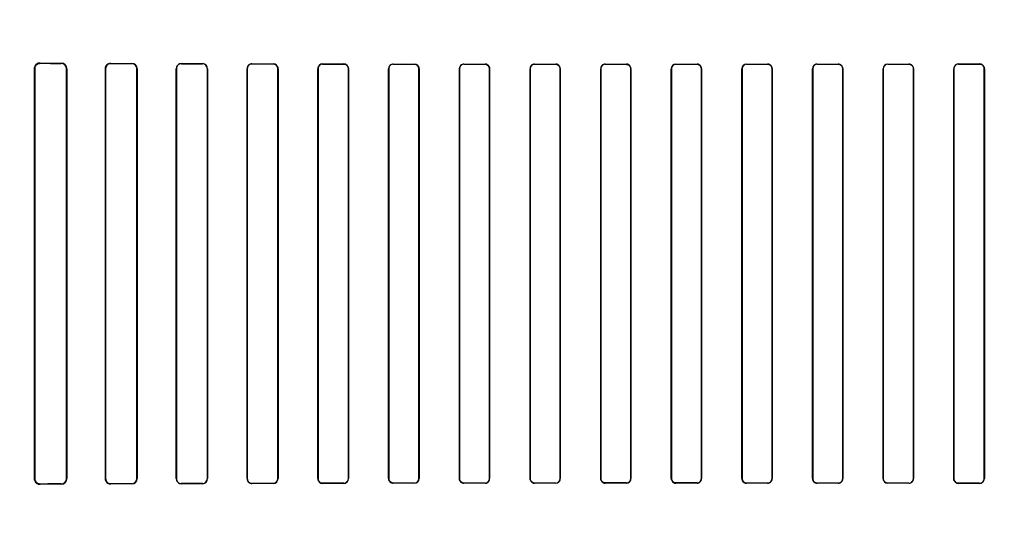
# Model space of a CAD drawing. Header units: millimetres. Extents: x 0 to 297, y 0 to 210.
# Tile 360 of 446: x 242.381 to 243.008, y 158.348 to 158.667. Entities that reach past the tile are written whole.
import ezdxf

# ---------------------------------------------------------------- set-up
doc = ezdxf.new("R2010")
doc.units = ezdxf.units.MM
doc.header["$LTSCALE"] = 16.335
doc.layers.get('0').update_dxf_attribs({"linetype": 'CONTINUOUS'})
for name, color, linetype in [('AXES_REF', 7, 'CONTINUOUS'), ('INTFCLR_1', 7, 'CONTINUOUS'), ('INTFCLR_72935', 7, 'CONTINUOUS')]:
    doc.layers.add(name, color=color, linetype=linetype)

msp = doc.modelspace()

# ---------------------------------------------------------------- linework, layer by layer
at = {"color": 7, "linetype": 'Continuous'}
for radius in [8.72625, 8.7255, 8.66962]:
    msp.add_circle((241.41503, 154.41059), radius, dxfattribs=at)
msp.add_arc((241.41503, 154.41059), 8.64, 278.277129, 261.722871, dxfattribs=at)
at = {"layer": 'AXES_REF', "color": 9, "linetype": 'Continuous'}
msp.add_circle((241.41503, 154.41059), 5.33572, dxfattribs=at)
msp.add_arc((241.41503, 154.41059), 7.96006, 94.411812, 85.588188, dxfattribs=at)
at = {"layer": 'INTFCLR_1', "color": 6, "linetype": 'Continuous'}
for p, q in [((242.39043, 158.63608), (242.39043, 158.37508)), ((242.3906, 158.63608), (242.3906, 158.37508)), ((242.41089, 158.37508), (242.41089, 158.63608)), ((242.41104, 158.37508), (242.41104, 158.63608)), ((242.43564, 158.63608), (242.43564, 158.37508)), ((242.43577, 158.63608), (242.43577, 158.37508)), ((242.45573, 158.37508), (242.45573, 158.63608)), ((242.45586, 158.37508), (242.45586, 158.63608)), ((242.48079, 158.63608), (242.48079, 158.37508)), ((242.48091, 158.63608), (242.48091, 158.37508)), ((242.50061, 158.37508), (242.50061, 158.63608)), ((242.50073, 158.37508), (242.50073, 158.63608)), ((242.52591, 158.63608), (242.52591, 158.37508)), ((242.52602, 158.63608), (242.52602, 158.37508)), ((242.54551, 158.37508), (242.54551, 158.63608)), ((242.54562, 158.37508), (242.54562, 158.63608)), ((242.571, 158.63608), (242.571, 158.37508)), ((242.5711, 158.63608), (242.5711, 158.37508)), ((242.59044, 158.37508), (242.59044, 158.63608)), ((242.59054, 158.37508), (242.59054, 158.63608)), ((242.61607, 158.63608), (242.61607, 158.37508)), ((242.61617, 158.63608), (242.61617, 158.37508)), ((242.63538, 158.37508), (242.63538, 158.63608)), ((242.63548, 158.37508), (242.63548, 158.63608)), ((242.66112, 158.63608), (242.66112, 158.37508)), ((242.66121, 158.63608), (242.66121, 158.37508)), ((242.68034, 158.37508), (242.68034, 158.63608)), ((242.68044, 158.37508), (242.68044, 158.63608)), ((242.70615, 158.63608), (242.70615, 158.37508)), ((242.70625, 158.63608), (242.70625, 158.37508)), ((242.72531, 158.37508), (242.72531, 158.63608)), ((242.72541, 158.37508), (242.72541, 158.63608)), ((242.75117, 158.63608), (242.75117, 158.37508)), ((242.75126, 158.63608), (242.75126, 158.37508)), ((242.7703, 158.37508), (242.7703, 158.63608)), ((242.7704, 158.37508), (242.7704, 158.63608)), ((242.79617, 158.63608), (242.79617, 158.37508)), ((242.79627, 158.63608), (242.79627, 158.37508)), ((242.81531, 158.37508), (242.81531, 158.63608)), ((242.8154, 158.37508), (242.8154, 158.63608)), ((242.84116, 158.63608), (242.84116, 158.37508)), ((242.84126, 158.63608), (242.84126, 158.37508)), ((242.86032, 158.37508), (242.86032, 158.63608)), ((242.86042, 158.37508), (242.86042, 158.63608)), ((242.88613, 158.63608), (242.88613, 158.37508)), ((242.88623, 158.63608), (242.88623, 158.37508)), ((242.90536, 158.37508), (242.90536, 158.63608)), ((242.90545, 158.37508), (242.90545, 158.63608)), ((242.93109, 158.63608), (242.93109, 158.37508)), ((242.93119, 158.63608), (242.93119, 158.37508)), ((242.9504, 158.37508), (242.9504, 158.63608)), ((242.9505, 158.37508), (242.9505, 158.63608)), ((242.97603, 158.63608), (242.97603, 158.37508)), ((242.97613, 158.63608), (242.97613, 158.37508)), ((242.99547, 158.37508), (242.99547, 158.63608)), ((242.99557, 158.37508), (242.99557, 158.63608))]:
    msp.add_line(p, q, dxfattribs=at)
at = {"layer": 'INTFCLR_1', "color": 9, "linetype": 'Continuous'}
for p, q in [((242.39043, 158.63608), (242.3906, 158.63608)), ((242.39404, 158.6395), (242.39404, 158.63966)), ((242.40754, 158.63959), (242.40754, 158.63944)), ((242.41089, 158.63608), (242.41104, 158.63608)), ((242.43564, 158.63608), (242.43577, 158.63608)), ((242.43904, 158.63933), (242.43904, 158.63946)), ((242.45254, 158.63941), (242.45254, 158.63928)), ((242.45573, 158.63608), (242.45586, 158.63608)), ((242.48079, 158.63608), (242.48091, 158.63608)), ((242.48404, 158.63919), (242.48404, 158.63931)), ((242.49754, 158.63928), (242.49754, 158.63916)), ((242.50061, 158.63608), (242.50073, 158.63608)), ((242.52591, 158.63608), (242.52602, 158.63608)), ((242.52904, 158.63909), (242.52904, 158.6392)), ((242.54254, 158.63917), (242.54254, 158.63906)), ((242.54551, 158.63608), (242.54562, 158.63608)), ((242.571, 158.63608), (242.5711, 158.63608)), ((242.57404, 158.639), (242.57404, 158.63911)), ((242.58754, 158.63909), (242.58754, 158.63898)), ((242.59044, 158.63608), (242.59054, 158.63608)), ((242.61607, 158.63608), (242.61617, 158.63608)), ((242.61904, 158.63894), (242.61904, 158.63904)), ((242.63254, 158.63902), (242.63254, 158.63892)), ((242.63538, 158.63608), (242.63548, 158.63608)), ((242.66112, 158.63608), (242.66121, 158.63608)), ((242.66404, 158.63889), (242.66404, 158.63899)), ((242.67754, 158.63898), (242.67754, 158.63888)), ((242.68034, 158.63608), (242.68044, 158.63608)), ((242.70615, 158.63608), (242.70625, 158.63608)), ((242.70904, 158.63886), (242.70904, 158.63896)), ((242.72254, 158.63895), (242.72254, 158.63886)), ((242.72531, 158.63608), (242.72541, 158.63608)), ((242.75117, 158.63608), (242.75126, 158.63608)), ((242.75404, 158.63885), (242.75404, 158.63894)), ((242.76754, 158.63894), (242.76754, 158.63884)), ((242.7703, 158.63608), (242.7704, 158.63608)), ((242.79617, 158.63608), (242.79627, 158.63608)), ((242.79904, 158.63884), (242.79904, 158.63894)), ((242.81254, 158.63894), (242.81254, 158.63885)), ((242.81531, 158.63608), (242.8154, 158.63608)), ((242.84116, 158.63608), (242.84126, 158.63608)), ((242.84404, 158.63886), (242.84404, 158.63895)), ((242.85754, 158.63896), (242.85754, 158.63886)), ((242.86032, 158.63608), (242.86042, 158.63608)), ((242.88613, 158.63608), (242.88623, 158.63608)), ((242.88904, 158.63888), (242.88904, 158.63898)), ((242.90254, 158.63899), (242.90254, 158.63889)), ((242.90536, 158.63608), (242.90545, 158.63608)), ((242.93109, 158.63608), (242.93119, 158.63608)), ((242.93404, 158.63892), (242.93404, 158.63902)), ((242.94754, 158.63904), (242.94754, 158.63894)), ((242.9504, 158.63608), (242.9505, 158.63608)), ((242.97603, 158.63608), (242.97613, 158.63608)), ((242.97904, 158.63898), (242.97904, 158.63909)), ((242.99254, 158.63911), (242.99254, 158.639)), ((242.99547, 158.63608), (242.99557, 158.63608)), ((242.3906, 158.37508), (242.39043, 158.37508)), ((242.41104, 158.37508), (242.41089, 158.37508)), ((242.43577, 158.37508), (242.43564, 158.37508)), ((242.45586, 158.37508), (242.45573, 158.37508)), ((242.48091, 158.37508), (242.48079, 158.37508)), ((242.48404, 158.37184), (242.48404, 158.37196)), ((242.49754, 158.37199), (242.49754, 158.37188)), ((242.50073, 158.37508), (242.50061, 158.37508)), ((242.52602, 158.37508), (242.52591, 158.37508)), ((242.52904, 158.37195), (242.52904, 158.37206)), ((242.54254, 158.37209), (242.54254, 158.37198)), ((242.54562, 158.37508), (242.54551, 158.37508)), ((242.5711, 158.37508), (242.571, 158.37508)), ((242.57404, 158.37204), (242.57404, 158.37215)), ((242.58754, 158.37217), (242.58754, 158.37206)), ((242.59054, 158.37508), (242.59044, 158.37508)), ((242.61617, 158.37508), (242.61607, 158.37508)), ((242.61904, 158.37211), (242.61904, 158.37221)), ((242.63254, 158.37223), (242.63254, 158.37213)), ((242.63548, 158.37508), (242.63538, 158.37508)), ((242.66121, 158.37508), (242.66112, 158.37508)), ((242.66404, 158.37216), (242.66404, 158.37226)), ((242.67754, 158.37227), (242.67754, 158.37217)), ((242.68044, 158.37508), (242.68034, 158.37508)), ((242.70625, 158.37508), (242.70615, 158.37508)), ((242.70904, 158.37219), (242.70904, 158.37229)), ((242.72254, 158.3723), (242.72254, 158.3722)), ((242.72541, 158.37508), (242.72531, 158.37508)), ((242.75126, 158.37508), (242.75117, 158.37508)), ((242.75404, 158.37221), (242.75404, 158.37231)), ((242.76754, 158.37231), (242.76754, 158.37221)), ((242.7704, 158.37508), (242.7703, 158.37508)), ((242.79627, 158.37508), (242.79617, 158.37508)), ((242.79904, 158.37221), (242.79904, 158.37231)), ((242.81254, 158.37231), (242.81254, 158.37221)), ((242.8154, 158.37508), (242.81531, 158.37508)), ((242.84126, 158.37508), (242.84116, 158.37508)), ((242.84404, 158.3722), (242.84404, 158.3723)), ((242.85754, 158.37229), (242.85754, 158.37219)), ((242.86042, 158.37508), (242.86032, 158.37508)), ((242.88623, 158.37508), (242.88613, 158.37508)), ((242.88904, 158.37217), (242.88904, 158.37227)), ((242.90254, 158.37226), (242.90254, 158.37216)), ((242.90545, 158.37508), (242.90536, 158.37508)), ((242.93119, 158.37508), (242.93109, 158.37508)), ((242.93404, 158.37213), (242.93404, 158.37223)), ((242.94754, 158.37221), (242.94754, 158.37211)), ((242.9505, 158.37508), (242.9504, 158.37508)), ((242.97613, 158.37508), (242.97603, 158.37508)), ((242.97904, 158.37206), (242.97904, 158.37217)), ((242.99254, 158.37215), (242.99254, 158.37204)), ((242.99557, 158.37508), (242.99547, 158.37508)), ((242.39404, 158.37149), (242.39404, 158.37165)), ((242.40754, 158.37171), (242.40754, 158.37156)), ((242.43904, 158.37169), (242.43904, 158.37182)), ((242.45254, 158.37187), (242.45254, 158.37174))]:
    msp.add_line(p, q, dxfattribs=at)
at = {"layer": 'INTFCLR_1', "color": 7, "linetype": 'Continuous'}
for points in [[(242.39404, 158.6395), (242.39391, 158.6395), (242.39379, 158.63949), (242.39366, 158.63948), (242.39354, 158.63947), (242.39341, 158.63945), (242.39329, 158.63942), (242.39317, 158.63939), (242.39305, 158.63936), (242.39293, 158.63932)], [(242.43791, 158.63928), (242.43803, 158.63931), (242.43815, 158.63935), (242.43827, 158.63938), (242.43839, 158.6394), (242.43852, 158.63942), (242.43864, 158.63944), (242.43877, 158.63945), (242.4389, 158.63946), (242.43904, 158.63946)], [(242.39294, 158.37183), (242.39305, 158.37179), (242.39317, 158.37176), (242.39328, 158.37173), (242.3934, 158.37171), (242.39353, 158.37169), (242.39365, 158.37167), (242.39378, 158.37166), (242.3939, 158.37165), (242.39404, 158.37165)]]:
    msp.add_lwpolyline(points, dxfattribs=at)
at = {"layer": 'INTFCLR_1', "color": 6, "linetype": 'Continuous'}
for centre, radius, start, end in [((242.39402, 158.63608), 0.00358, 89.70032, 179.99748), ((242.40752, 158.63608), 0.00352, 0.00202, 89.73498), ((242.40752, 158.63608), 0.00337, 0.00151, 89.76968), ((242.43902, 158.63607), 0.00325, 89.8202, 179.98308), ((242.45252, 158.63607), 0.00334, 0.01446, 89.79115), ((242.45253, 158.63608), 0.00321, 0.00475, 89.81876), ((242.48403, 158.63608), 0.00324, 89.83911, 179.99275), ((242.48403, 158.63607), 0.00312, 89.85715, 179.9897), ((242.49753, 158.63607), 0.0032, 0.01041, 89.83765), ((242.49753, 158.63607), 0.00308, 0.01267, 89.84782), ((242.52903, 158.63607), 0.00312, 89.88379, 179.98582), ((242.52903, 158.63607), 0.00301, 89.89514, 179.98427), ((242.54253, 158.63607), 0.00309, 0.01561, 89.86605), ((242.54253, 158.63607), 0.00299, 0.01682, 89.87328), ((242.57403, 158.63607), 0.00303, 89.91693, 179.98236), ((242.58753, 158.63607), 0.00301, 0.01867, 89.89048), ((242.58753, 158.63607), 0.00291, 0.01905, 89.89595), ((242.61903, 158.63607), 0.00297, 89.94406, 179.98042), ((242.63253, 158.63607), 0.00295, 0.02002, 89.9129), ((242.63253, 158.63608), 0.00285, 0.00578, 89.92996), ((242.66403, 158.63608), 0.00292, 89.95281, 179.99499), ((242.67753, 158.63608), 0.00281, 0.00279, 89.95366), ((242.70903, 158.63608), 0.00288, 89.96977, 179.99793), ((242.72253, 158.63608), 0.00278, 0.00268, 89.97345), ((242.75403, 158.63608), 0.00286, 89.98912, 179.99764), ((242.76753, 158.63608), 0.00277, 0.0005, 89.99369), ((242.79904, 158.63608), 0.00286, 90.0067, 179.99945), ((242.81254, 158.63608), 0.00277, 0.00201, 90.01034), ((242.84404, 158.63608), 0.00288, 90.02917, 179.99599), ((242.85754, 158.63608), 0.00279, 0.00193, 90.02858), ((242.88904, 158.63608), 0.0029, 90.04924, 179.99693), ((242.90254, 158.63607), 0.00292, 0.02063, 90.03258), ((242.90254, 158.63608), 0.00282, 0.00448, 90.04477), ((242.93404, 158.63608), 0.00295, 90.07498, 179.99348), ((242.94754, 158.63607), 0.00297, 0.01997, 90.05555), ((242.94754, 158.63607), 0.00287, 0.02009, 90.05079), ((242.97904, 158.63607), 0.00301, 90.10934, 179.98152), ((242.99254, 158.63607), 0.00303, 0.01833, 90.08226), ((242.99254, 158.63607), 0.00293, 0.01885, 90.07498), ((242.39402, 158.37508), 0.00358, 180.00266, 270.29952), ((242.40752, 158.37508), 0.00352, 270.26492, 359.99809), ((242.40752, 158.37508), 0.00337, 270.22996, 359.99885), ((242.43902, 158.37508), 0.00339, 180.0015, 270.21698), ((242.43902, 158.37508), 0.00325, 180.01513, 270.18147), ((242.45252, 158.37508), 0.00334, 270.19306, 359.99924), ((242.45253, 158.37508), 0.00321, 270.17765, 359.99927), ((242.48403, 158.37508), 0.00324, 180.00723, 270.16045), ((242.48403, 158.37508), 0.00312, 180.01081, 270.14196), ((242.49753, 158.37508), 0.0032, 270.16143, 359.99003), ((242.49753, 158.37508), 0.00308, 270.15148, 359.98774), ((242.52903, 158.37508), 0.00312, 180.01468, 270.11546), ((242.52903, 158.37508), 0.00301, 180.01592, 270.10443), ((242.54253, 158.37508), 0.00309, 270.13346, 359.98488), ((242.57403, 158.37508), 0.00303, 180.01824, 270.08234), ((242.57403, 158.37508), 0.00293, 180.01886, 270.07497), ((242.58753, 158.37508), 0.00301, 270.10936, 359.9815), ((242.61903, 158.37508), 0.00297, 180.01997, 270.05555), ((242.61903, 158.37508), 0.00287, 180.02007, 270.0508), ((242.63253, 158.37508), 0.00295, 270.07496, 359.99349), ((242.66403, 158.37508), 0.00292, 180.02065, 270.03258), ((242.66403, 158.37508), 0.00282, 180.00449, 270.04479), ((242.67753, 158.37508), 0.0029, 270.04923, 359.99694), ((242.70903, 158.37508), 0.00279, 180.00187, 270.02863), ((242.72253, 158.37508), 0.00288, 270.02817, 359.99702), ((242.75403, 158.37508), 0.00277, 180.00209, 270.01042), ((242.76753, 158.37508), 0.00286, 270.0067, 359.99945), ((242.79904, 158.37508), 0.00277, 180.0005, 269.9937), ((242.81254, 158.37508), 0.00286, 269.98911, 359.99765), ((242.84404, 158.37508), 0.00278, 180.00358, 269.97256), ((242.85754, 158.37508), 0.00288, 269.9698, 359.99789), ((242.88904, 158.37508), 0.00281, 180.0028, 269.95367), ((242.90254, 158.37508), 0.00292, 269.9528, 359.995), ((242.93404, 158.37508), 0.00295, 180.02003, 269.91289), ((242.93404, 158.37508), 0.00285, 180.00583, 269.92988), ((242.94754, 158.37508), 0.00297, 269.94406, 359.98042), ((242.97904, 158.37508), 0.00301, 180.01866, 269.89048), ((242.97904, 158.37508), 0.00291, 180.01912, 269.89585), ((242.99254, 158.37508), 0.00303, 269.91701, 359.98241)]:
    msp.add_arc(centre, radius, start, end, dxfattribs=at)
for centre, major_axis, start_param, end_param in [((242.78329, 158.64058), (0.4694, 0), -2.548571, -2.498918), ((242.78329, 158.64058), (0.4964, 0), -2.472123, -2.429437), ((242.78329, 158.64058), (0.4694, 0), -2.394089, -2.352695), ((242.78329, 158.64058), (0.4964, 0), -2.337129, -2.300034), ((242.78329, 158.64058), (0.4694, 0), -2.262072, -2.225293), ((242.78329, 158.64058), (0.4964, 0), -2.217858, -2.184193), ((242.78329, 158.64058), (0.4694, 0), -2.143198, -2.109347), ((242.78329, 158.64058), (0.4964, 0), -2.10853, -2.077154), ((242.78329, 158.64058), (0.4694, 0), -2.032847, -2.000965), ((242.78329, 158.64058), (0.4964, 0), -2.005937, -1.976148), ((242.78329, 158.64058), (0.4694, 0), -1.928279, -1.897747), ((242.78329, 158.64058), (0.4964, 0), -1.908037, -1.879358), ((242.78329, 158.64058), (0.4694, 0), -1.827661, -1.798036), ((242.78329, 158.64058), (0.4964, 0), -1.8134, -1.785477), ((242.78329, 158.64058), (0.4694, 0), -1.729645, -1.700582), ((242.78329, 158.64058), (0.4964, 0), -1.720938, -1.693486), ((242.78329, 158.64058), (0.4694, 0), -1.633151, -1.604356), ((242.78329, 158.64058), (0.4964, 0), -1.629755, -1.60253), ((242.78329, 158.64058), (0.4694, 0), -1.537236, -1.508442), ((242.78329, 158.64058), (0.4964, 0), -1.539062, -1.511838), ((242.78329, 158.64058), (0.4694, 0), -1.441011, -1.411947), ((242.78329, 158.64058), (0.4964, 0), -1.448107, -1.420655), ((242.78329, 158.64058), (0.4694, 0), -1.343557, -1.313932), ((242.78329, 158.64058), (0.4964, 0), -1.356116, -1.328192), ((242.78329, 158.64058), (0.4694, 0), -1.243846, -1.213314), ((242.78329, 158.64058), (0.4964, 0), -1.262235, -1.233556), ((242.78329, 158.64058), (0.4694, 0), -1.140627, -1.108745), ((242.78329, 158.64058), (0.4964, 0), -1.165445, -1.135656), ((242.78329, 158.37058), (0.4964, 0), 2.184193, 2.217858), ((242.78329, 158.37058), (0.4964, 0), 2.077154, 2.10853), ((242.78329, 158.37058), (0.4694, 0), 2.109347, 2.143198), ((242.78329, 158.37058), (0.4964, 0), 1.976148, 2.005937), ((242.78329, 158.37058), (0.4694, 0), 2.000965, 2.032847), ((242.78329, 158.37058), (0.4964, 0), 1.879358, 1.908037), ((242.78329, 158.37058), (0.4694, 0), 1.897747, 1.928279), ((242.78329, 158.37058), (0.4964, 0), 1.785477, 1.8134), ((242.78329, 158.37058), (0.4694, 0), 1.798036, 1.827661), ((242.78329, 158.37058), (0.4964, 0), 1.693486, 1.720938), ((242.78329, 158.37058), (0.4694, 0), 1.700582, 1.729645), ((242.78329, 158.37058), (0.4964, 0), 1.60253, 1.629755), ((242.78329, 158.37058), (0.4694, 0), 1.604356, 1.633151), ((242.78329, 158.37058), (0.4964, 0), 1.511838, 1.539062), ((242.78329, 158.37058), (0.4694, 0), 1.508442, 1.537236), ((242.78329, 158.37058), (0.4964, 0), 1.420655, 1.448107), ((242.78329, 158.37058), (0.4694, 0), 1.411947, 1.441011), ((242.78329, 158.37058), (0.4964, 0), 1.328192, 1.356116), ((242.78329, 158.37058), (0.4694, 0), 1.313932, 1.343557), ((242.78329, 158.37058), (0.4964, 0), 1.233556, 1.262235), ((242.78329, 158.37058), (0.4694, 0), 1.213314, 1.243846), ((242.78329, 158.37058), (0.4964, 0), 1.135656, 1.165445), ((242.78329, 158.37058), (0.4694, 0), 1.108745, 1.140627), ((242.78329, 158.37058), (0.4964, 0), 2.429437, 2.472123), ((242.78329, 158.37058), (0.4694, 0), 2.498918, 2.548571), ((242.78329, 158.37058), (0.4964, 0), 2.300034, 2.337129), ((242.78329, 158.37058), (0.4694, 0), 2.352695, 2.394089), ((242.78329, 158.37058), (0.4694, 0), 2.225293, 2.262072)]:
    msp.add_ellipse(centre, major_axis=major_axis, ratio=0.003491, start_param=start_param, end_param=end_param, dxfattribs=at)
at = {"layer": 'INTFCLR_1', "color": 7, "linetype": 'Continuous'}
for points, knots in [([(242.39404, 158.6395), (242.39359, 158.63949), (242.39257, 158.63931), (242.39108, 158.63821), (242.39059, 158.63684), (242.3906, 158.63608)], [0, 0, 0, 0, 0.253554, 0.567263, 1, 1, 1, 1]), ([(242.43904, 158.63946), (242.43856, 158.63946), (242.43745, 158.63923), (242.43604, 158.63805), (242.43563, 158.63674), (242.43564, 158.63608)], [0, 0, 0, 0, 0.271643, 0.622451, 1, 1, 1, 1]), ([(242.43564, 158.63608), (242.43564, 158.63652), (242.4359, 158.6379), (242.43705, 158.63898), (242.43791, 158.63928)], [0, 0, 0, 0, 0.328181, 1, 1, 1, 1]), ([(242.3906, 158.37508), (242.39059, 158.37448), (242.39091, 158.37333), (242.39217, 158.372), (242.39338, 158.37166), (242.39404, 158.37165)], [0, 0, 0, 0, 0.33515, 0.63236, 1, 1, 1, 1]), ([(242.3906, 158.37508), (242.3906, 158.37462), (242.39086, 158.37322), (242.39205, 158.37212), (242.39294, 158.37183)], [0, 0, 0, 0, 0.325916, 1, 1, 1, 1])]:
    msp.add_open_spline(points, degree=3, knots=knots, dxfattribs=at)
at = {"layer": 'INTFCLR_1', "color": 6, "linetype": 'Continuous'}
for points, knots in [([(242.57404, 158.639), (242.57344, 158.63901), (242.57192, 158.63855), (242.5711, 158.63698), (242.5711, 158.63608)], [0, 0, 0, 0, 0.396507, 1, 1, 1, 1]), ([(242.61904, 158.63894), (242.61847, 158.63894), (242.61697, 158.63851), (242.61617, 158.63696), (242.61617, 158.63608)], [0, 0, 0, 0, 0.390278, 1, 1, 1, 1]), ([(242.66404, 158.63889), (242.66348, 158.63889), (242.66202, 158.63848), (242.66121, 158.63696), (242.66121, 158.63608)], [0, 0, 0, 0, 0.385962, 1, 1, 1, 1]), ([(242.68044, 158.63608), (242.68044, 158.63663), (242.68002, 158.63814), (242.67845, 158.63898), (242.67754, 158.63898)], [0, 0, 0, 0, 0.377867, 1, 1, 1, 1]), ([(242.70904, 158.63886), (242.70849, 158.63886), (242.70704, 158.63845), (242.70625, 158.63695), (242.70625, 158.63608)], [0, 0, 0, 0, 0.383193, 1, 1, 1, 1]), ([(242.72541, 158.63608), (242.72541, 158.63663), (242.72499, 158.63812), (242.72344, 158.63895), (242.72254, 158.63895)], [0, 0, 0, 0, 0.380354, 1, 1, 1, 1]), ([(242.75404, 158.63885), (242.7535, 158.63885), (242.75206, 158.63844), (242.75126, 158.63695), (242.75126, 158.63608)], [0, 0, 0, 0, 0.381752, 1, 1, 1, 1]), ([(242.7704, 158.63608), (242.7704, 158.63663), (242.76998, 158.63812), (242.76843, 158.63894), (242.76754, 158.63894)], [0, 0, 0, 0, 0.381416, 1, 1, 1, 1]), ([(242.79904, 158.63884), (242.7985, 158.63884), (242.79706, 158.63844), (242.79627, 158.63694), (242.79627, 158.63608)], [0, 0, 0, 0, 0.381533, 1, 1, 1, 1]), ([(242.8154, 158.63608), (242.8154, 158.63663), (242.81498, 158.63812), (242.81344, 158.63894), (242.81254, 158.63894)], [0, 0, 0, 0, 0.381124, 1, 1, 1, 1]), ([(242.84404, 158.63886), (242.8435, 158.63886), (242.84205, 158.63845), (242.84126, 158.63695), (242.84126, 158.63608)], [0, 0, 0, 0, 0.382518, 1, 1, 1, 1]), ([(242.86042, 158.63608), (242.86042, 158.63663), (242.86, 158.63813), (242.85844, 158.63896), (242.85754, 158.63896)], [0, 0, 0, 0, 0.379458, 1, 1, 1, 1]), ([(242.88904, 158.63888), (242.88849, 158.63888), (242.88703, 158.63847), (242.88623, 158.63695), (242.88623, 158.63608)], [0, 0, 0, 0, 0.384781, 1, 1, 1, 1]), ([(242.93404, 158.63892), (242.93347, 158.63892), (242.93199, 158.6385), (242.93119, 158.63696), (242.93119, 158.63608)], [0, 0, 0, 0, 0.388493, 1, 1, 1, 1]), ([(242.97904, 158.63898), (242.97845, 158.63898), (242.97694, 158.63854), (242.97613, 158.63697), (242.97613, 158.63608)], [0, 0, 0, 0, 0.393954, 1, 1, 1, 1]), ([(242.54254, 158.37209), (242.54314, 158.37209), (242.5447, 158.37256), (242.54551, 158.37417), (242.54551, 158.37508)], [0, 0, 0, 0, 0.401643, 1, 1, 1, 1]), ([(242.58754, 158.37217), (242.58812, 158.37217), (242.58963, 158.37262), (242.59044, 158.37418), (242.59044, 158.37508)], [0, 0, 0, 0, 0.393955, 1, 1, 1, 1]), ([(242.63254, 158.37223), (242.6331, 158.37223), (242.63458, 158.37266), (242.63538, 158.37419), (242.63538, 158.37508)], [0, 0, 0, 0, 0.388492, 1, 1, 1, 1]), ([(242.67754, 158.37227), (242.67808, 158.37227), (242.67954, 158.37269), (242.68034, 158.3742), (242.68034, 158.37508)], [0, 0, 0, 0, 0.384781, 1, 1, 1, 1]), ([(242.70615, 158.37508), (242.70615, 158.37452), (242.70657, 158.37302), (242.70813, 158.37219), (242.70904, 158.37219)], [0, 0, 0, 0, 0.379458, 1, 1, 1, 1]), ([(242.72254, 158.3723), (242.72308, 158.3723), (242.72452, 158.37271), (242.72531, 158.3742), (242.72531, 158.37508)], [0, 0, 0, 0, 0.382518, 1, 1, 1, 1]), ([(242.75117, 158.37508), (242.75117, 158.37452), (242.75159, 158.37303), (242.75313, 158.37221), (242.75404, 158.37221)], [0, 0, 0, 0, 0.381124, 1, 1, 1, 1]), ([(242.76754, 158.37231), (242.76807, 158.37231), (242.76951, 158.37271), (242.7703, 158.37421), (242.7703, 158.37508)], [0, 0, 0, 0, 0.381533, 1, 1, 1, 1]), ([(242.79617, 158.37508), (242.79617, 158.37452), (242.79659, 158.37304), (242.79814, 158.37221), (242.79904, 158.37221)], [0, 0, 0, 0, 0.381416, 1, 1, 1, 1]), ([(242.81254, 158.37231), (242.81307, 158.37231), (242.81451, 158.37271), (242.81531, 158.37421), (242.81531, 158.37508)], [0, 0, 0, 0, 0.381752, 1, 1, 1, 1]), ([(242.84116, 158.37508), (242.84116, 158.37452), (242.84158, 158.37303), (242.84313, 158.3722), (242.84404, 158.3722)], [0, 0, 0, 0, 0.380354, 1, 1, 1, 1]), ([(242.85754, 158.37229), (242.85808, 158.37229), (242.85953, 158.3727), (242.86032, 158.3742), (242.86032, 158.37508)], [0, 0, 0, 0, 0.383191, 1, 1, 1, 1]), ([(242.88613, 158.37508), (242.88613, 158.37452), (242.88655, 158.37301), (242.88812, 158.37217), (242.88904, 158.37217)], [0, 0, 0, 0, 0.377867, 1, 1, 1, 1]), ([(242.90254, 158.37226), (242.90309, 158.37226), (242.90455, 158.37268), (242.90536, 158.3742), (242.90536, 158.37508)], [0, 0, 0, 0, 0.38596, 1, 1, 1, 1]), ([(242.94754, 158.37221), (242.9481, 158.37221), (242.9496, 158.37264), (242.9504, 158.37419), (242.9504, 158.37508)], [0, 0, 0, 0, 0.390278, 1, 1, 1, 1]), ([(242.99254, 158.37215), (242.99313, 158.37215), (242.99465, 158.3726), (242.99547, 158.37418), (242.99547, 158.37508)], [0, 0, 0, 0, 0.396507, 1, 1, 1, 1])]:
    msp.add_open_spline(points, degree=3, knots=knots, dxfattribs=at)
at = {"layer": 'INTFCLR_72935', "color": 6, "linetype": 'Continuous'}
for p, q in [((242.39043, 158.37508), (242.39043, 158.63608)), ((242.3906, 158.37508), (242.3906, 158.63608)), ((242.41089, 158.63608), (242.41089, 158.37508)), ((242.41104, 158.63608), (242.41104, 158.37508)), ((242.43564, 158.37508), (242.43564, 158.63608)), ((242.43577, 158.37508), (242.43577, 158.63608)), ((242.45573, 158.63608), (242.45573, 158.37508)), ((242.45586, 158.63608), (242.45586, 158.37508)), ((242.48079, 158.37508), (242.48079, 158.63608)), ((242.48091, 158.37508), (242.48091, 158.63608)), ((242.50061, 158.63608), (242.50061, 158.37508)), ((242.50073, 158.63608), (242.50073, 158.37508)), ((242.52591, 158.37508), (242.52591, 158.63608)), ((242.52602, 158.37508), (242.52602, 158.63608)), ((242.54551, 158.63608), (242.54551, 158.37508)), ((242.54562, 158.63608), (242.54562, 158.37508)), ((242.571, 158.37508), (242.571, 158.63608)), ((242.5711, 158.37508), (242.5711, 158.63608)), ((242.59044, 158.63608), (242.59044, 158.37508)), ((242.59054, 158.63608), (242.59054, 158.37508)), ((242.61607, 158.37508), (242.61607, 158.63608)), ((242.61617, 158.37508), (242.61617, 158.63608)), ((242.63538, 158.63608), (242.63538, 158.37508)), ((242.63548, 158.63608), (242.63548, 158.37508)), ((242.66112, 158.37508), (242.66112, 158.63608)), ((242.66121, 158.37508), (242.66121, 158.63608)), ((242.68034, 158.63608), (242.68034, 158.37508)), ((242.68044, 158.63608), (242.68044, 158.37508)), ((242.70615, 158.37508), (242.70615, 158.63608)), ((242.70625, 158.37508), (242.70625, 158.63608)), ((242.72531, 158.63608), (242.72531, 158.37508)), ((242.72541, 158.63608), (242.72541, 158.37508)), ((242.75117, 158.37508), (242.75117, 158.63608)), ((242.75126, 158.37508), (242.75126, 158.63608)), ((242.7703, 158.63608), (242.7703, 158.37508)), ((242.7704, 158.63608), (242.7704, 158.37508)), ((242.79617, 158.37508), (242.79617, 158.63608)), ((242.79627, 158.37508), (242.79627, 158.63608)), ((242.81531, 158.63608), (242.81531, 158.37508)), ((242.8154, 158.63608), (242.8154, 158.37508)), ((242.84116, 158.37508), (242.84116, 158.63608)), ((242.84126, 158.37508), (242.84126, 158.63608)), ((242.86032, 158.63608), (242.86032, 158.37508)), ((242.86042, 158.63608), (242.86042, 158.37508)), ((242.88613, 158.37508), (242.88613, 158.63608)), ((242.88623, 158.37508), (242.88623, 158.63608)), ((242.90536, 158.63608), (242.90536, 158.37508)), ((242.90545, 158.63608), (242.90545, 158.37508)), ((242.93109, 158.37508), (242.93109, 158.63608)), ((242.93119, 158.37508), (242.93119, 158.63608)), ((242.9504, 158.63608), (242.9504, 158.37508)), ((242.9505, 158.63608), (242.9505, 158.37508)), ((242.97603, 158.37508), (242.97603, 158.63608)), ((242.97613, 158.37508), (242.97613, 158.63608)), ((242.99547, 158.63608), (242.99547, 158.37508)), ((242.99557, 158.63608), (242.99557, 158.37508))]:
    msp.add_line(p, q, dxfattribs=at)
at = {"layer": 'INTFCLR_72935', "color": 9, "linetype": 'Continuous'}
for p, q in [((242.3906, 158.63608), (242.39043, 158.63608)), ((242.39404, 158.63966), (242.39404, 158.6395)), ((242.40754, 158.63944), (242.40754, 158.63959)), ((242.41104, 158.63608), (242.41089, 158.63608)), ((242.43577, 158.63608), (242.43564, 158.63608)), ((242.43904, 158.63946), (242.43904, 158.63933)), ((242.45254, 158.63928), (242.45254, 158.63941)), ((242.45586, 158.63608), (242.45573, 158.63608)), ((242.48091, 158.63608), (242.48079, 158.63608)), ((242.48404, 158.63931), (242.48404, 158.63919)), ((242.49754, 158.63916), (242.49754, 158.63928)), ((242.50073, 158.63608), (242.50061, 158.63608)), ((242.52602, 158.63608), (242.52591, 158.63608)), ((242.52904, 158.6392), (242.52904, 158.63909)), ((242.54254, 158.63906), (242.54254, 158.63917)), ((242.54562, 158.63608), (242.54551, 158.63608)), ((242.5711, 158.63608), (242.571, 158.63608)), ((242.57404, 158.63911), (242.57404, 158.639)), ((242.58754, 158.63898), (242.58754, 158.63909)), ((242.59054, 158.63608), (242.59044, 158.63608)), ((242.61617, 158.63608), (242.61607, 158.63608)), ((242.61904, 158.63904), (242.61904, 158.63894)), ((242.63254, 158.63892), (242.63254, 158.63902)), ((242.63548, 158.63608), (242.63538, 158.63608)), ((242.66121, 158.63608), (242.66112, 158.63608)), ((242.66404, 158.63899), (242.66404, 158.63889)), ((242.67754, 158.63888), (242.67754, 158.63898)), ((242.68044, 158.63608), (242.68034, 158.63608)), ((242.70625, 158.63608), (242.70615, 158.63608)), ((242.70904, 158.63896), (242.70904, 158.63886)), ((242.72254, 158.63886), (242.72254, 158.63895)), ((242.72541, 158.63608), (242.72531, 158.63608)), ((242.75126, 158.63608), (242.75117, 158.63608)), ((242.75404, 158.63894), (242.75404, 158.63885)), ((242.76754, 158.63884), (242.76754, 158.63894)), ((242.7704, 158.63608), (242.7703, 158.63608)), ((242.79627, 158.63608), (242.79617, 158.63608)), ((242.79904, 158.63894), (242.79904, 158.63884)), ((242.81254, 158.63885), (242.81254, 158.63894)), ((242.8154, 158.63608), (242.81531, 158.63608)), ((242.84126, 158.63608), (242.84116, 158.63608)), ((242.84404, 158.63895), (242.84404, 158.63886)), ((242.85754, 158.63886), (242.85754, 158.63896)), ((242.86042, 158.63608), (242.86032, 158.63608)), ((242.88623, 158.63608), (242.88613, 158.63608)), ((242.88904, 158.63898), (242.88904, 158.63888)), ((242.90254, 158.63889), (242.90254, 158.63899)), ((242.90545, 158.63608), (242.90536, 158.63608)), ((242.93119, 158.63608), (242.93109, 158.63608)), ((242.93404, 158.63902), (242.93404, 158.63892)), ((242.94754, 158.63894), (242.94754, 158.63904)), ((242.9505, 158.63608), (242.9504, 158.63608)), ((242.97613, 158.63608), (242.97603, 158.63608)), ((242.97904, 158.63909), (242.97904, 158.63898)), ((242.99254, 158.639), (242.99254, 158.63911)), ((242.99557, 158.63608), (242.99547, 158.63608)), ((242.39043, 158.37508), (242.3906, 158.37508)), ((242.41089, 158.37508), (242.41104, 158.37508)), ((242.43564, 158.37508), (242.43577, 158.37508)), ((242.45573, 158.37508), (242.45586, 158.37508)), ((242.48079, 158.37508), (242.48091, 158.37508)), ((242.48404, 158.37196), (242.48404, 158.37184)), ((242.49754, 158.37188), (242.49754, 158.37199)), ((242.50061, 158.37508), (242.50073, 158.37508)), ((242.52591, 158.37508), (242.52602, 158.37508)), ((242.52904, 158.37206), (242.52904, 158.37195)), ((242.54254, 158.37198), (242.54254, 158.37209)), ((242.54551, 158.37508), (242.54562, 158.37508)), ((242.571, 158.37508), (242.5711, 158.37508)), ((242.57404, 158.37215), (242.57404, 158.37204)), ((242.58754, 158.37206), (242.58754, 158.37217)), ((242.59044, 158.37508), (242.59054, 158.37508)), ((242.61607, 158.37508), (242.61617, 158.37508)), ((242.61904, 158.37221), (242.61904, 158.37211)), ((242.63254, 158.37213), (242.63254, 158.37223)), ((242.63538, 158.37508), (242.63548, 158.37508)), ((242.66112, 158.37508), (242.66121, 158.37508)), ((242.66404, 158.37226), (242.66404, 158.37216)), ((242.67754, 158.37217), (242.67754, 158.37227)), ((242.68034, 158.37508), (242.68044, 158.37508)), ((242.70615, 158.37508), (242.70625, 158.37508)), ((242.70904, 158.37229), (242.70904, 158.37219)), ((242.72254, 158.3722), (242.72254, 158.3723)), ((242.72531, 158.37508), (242.72541, 158.37508)), ((242.75117, 158.37508), (242.75126, 158.37508)), ((242.75404, 158.37231), (242.75404, 158.37221)), ((242.76754, 158.37221), (242.76754, 158.37231)), ((242.7703, 158.37508), (242.7704, 158.37508)), ((242.79617, 158.37508), (242.79627, 158.37508)), ((242.79904, 158.37231), (242.79904, 158.37221)), ((242.81254, 158.37221), (242.81254, 158.37231)), ((242.81531, 158.37508), (242.8154, 158.37508)), ((242.84116, 158.37508), (242.84126, 158.37508)), ((242.84404, 158.3723), (242.84404, 158.3722)), ((242.85754, 158.37219), (242.85754, 158.37229)), ((242.86032, 158.37508), (242.86042, 158.37508)), ((242.88613, 158.37508), (242.88623, 158.37508)), ((242.88904, 158.37227), (242.88904, 158.37217)), ((242.90254, 158.37216), (242.90254, 158.37226)), ((242.90536, 158.37508), (242.90545, 158.37508)), ((242.93109, 158.37508), (242.93119, 158.37508)), ((242.93404, 158.37223), (242.93404, 158.37213)), ((242.94754, 158.37211), (242.94754, 158.37221)), ((242.9504, 158.37508), (242.9505, 158.37508)), ((242.97603, 158.37508), (242.97613, 158.37508)), ((242.97904, 158.37217), (242.97904, 158.37206)), ((242.99254, 158.37204), (242.99254, 158.37215)), ((242.99547, 158.37508), (242.99557, 158.37508)), ((242.39404, 158.37165), (242.39404, 158.37149)), ((242.40754, 158.37156), (242.40754, 158.37171)), ((242.43904, 158.37182), (242.43904, 158.37169)), ((242.45254, 158.37174), (242.45254, 158.37187))]:
    msp.add_line(p, q, dxfattribs=at)
at = {"layer": 'INTFCLR_72935', "color": 7, "linetype": 'Continuous'}
for points in [[(242.39404, 158.63966), (242.3939, 158.63966), (242.39376, 158.63965), (242.39363, 158.63964), (242.3935, 158.63962), (242.39338, 158.6396), (242.39326, 158.63958), (242.39314, 158.63955), (242.39303, 158.63952), (242.39292, 158.63949)], [(242.39294, 158.63933), (242.39305, 158.63936), (242.39317, 158.63939), (242.39328, 158.63942), (242.3934, 158.63944), (242.39353, 158.63946), (242.39365, 158.63948), (242.39378, 158.63949), (242.3939, 158.6395), (242.39404, 158.6395)], [(242.39292, 158.37166), (242.39303, 158.37163), (242.39314, 158.3716), (242.39326, 158.37157), (242.39338, 158.37155), (242.3935, 158.37153), (242.39363, 158.37151), (242.39376, 158.3715), (242.3939, 158.37149), (242.39404, 158.37149)], [(242.39404, 158.37165), (242.39391, 158.37165), (242.39379, 158.37166), (242.39366, 158.37167), (242.39354, 158.37169), (242.39341, 158.37171), (242.39329, 158.37173), (242.39317, 158.37176), (242.39305, 158.37179), (242.39293, 158.37183)], [(242.43791, 158.37188), (242.43803, 158.37184), (242.43815, 158.3718), (242.43827, 158.37177), (242.43839, 158.37175), (242.43852, 158.37173), (242.43864, 158.37171), (242.43877, 158.3717), (242.4389, 158.37169), (242.43904, 158.37169)]]:
    msp.add_lwpolyline(points, dxfattribs=at)
at = {"layer": 'INTFCLR_72935', "color": 6, "linetype": 'Continuous'}
for centre, radius, start, end in [((242.40752, 158.63608), 0.00352, 0.00405, 89.73329), ((242.40752, 158.63608), 0.00337, 0.00115, 89.77003), ((242.43902, 158.63608), 0.00339, 89.78302, 179.9985), ((242.43902, 158.63608), 0.00325, 89.80869, 179.99614), ((242.45252, 158.63608), 0.00334, 0.00331, 89.80082), ((242.45253, 158.63608), 0.00321, 0.00322, 89.82033), ((242.48403, 158.63608), 0.00324, 89.83594, 179.99623), ((242.48403, 158.63608), 0.00312, 89.85077, 179.99615), ((242.49753, 158.63608), 0.0032, 0.00348, 89.84502), ((242.49753, 158.63608), 0.00308, 0.00316, 89.85774), ((242.52903, 158.63608), 0.00312, 89.87278, 179.99667), ((242.52903, 158.63608), 0.00301, 89.88255, 179.99679), ((242.54253, 158.63608), 0.00309, 0.00353, 89.87834), ((242.57403, 158.63607), 0.00303, 89.91774, 179.98167), ((242.57403, 158.63608), 0.00293, 89.90874, 179.9973), ((242.58753, 158.63608), 0.00301, 0.00233, 89.90692), ((242.61903, 158.63607), 0.00297, 89.94445, 179.98003), ((242.61903, 158.63608), 0.00287, 89.93954, 179.99146), ((242.63253, 158.63608), 0.00295, 0.00652, 89.92503), ((242.66403, 158.63607), 0.00292, 89.96742, 179.97937), ((242.66403, 158.63608), 0.00282, 89.95523, 179.99553), ((242.67753, 158.63608), 0.0029, 0.00307, 89.95076), ((242.70903, 158.63608), 0.00279, 89.97138, 179.99812), ((242.72253, 158.63608), 0.00288, 0.00297, 89.97177), ((242.75403, 158.63608), 0.00277, 89.98959, 179.9979), ((242.76753, 158.63608), 0.00286, 0.00055, 89.9933), ((242.79904, 158.63608), 0.00277, 90.00631, 179.9995), ((242.81254, 158.63608), 0.00286, 0.00235, 90.01089), ((242.84404, 158.63608), 0.00278, 90.02745, 179.99643), ((242.85754, 158.63608), 0.00288, 0.00212, 90.03018), ((242.88904, 158.63608), 0.00281, 90.04634, 179.99721), ((242.90254, 158.63608), 0.00292, 0.00502, 90.04719), ((242.93404, 158.63607), 0.00295, 90.0871, 179.97998), ((242.93404, 158.63608), 0.00285, 90.07004, 179.99422), ((242.94754, 158.63608), 0.00297, 0.00189, 90.07364), ((242.97904, 158.63607), 0.00301, 90.10952, 179.98133), ((242.97904, 158.63608), 0.00291, 90.08706, 179.99793), ((242.99254, 158.63608), 0.00303, 0.00295, 90.09763), ((242.40752, 158.37508), 0.00352, 270.27106, 359.99245), ((242.40752, 158.37508), 0.00337, 270.23032, 359.9985), ((242.43902, 158.37508), 0.00325, 180.00619, 270.1881), ((242.45252, 158.37508), 0.00334, 270.20195, 359.99457), ((242.45253, 158.37508), 0.00321, 270.17986, 359.99653), ((242.48403, 158.37508), 0.00324, 180.00402, 270.16384), ((242.48403, 158.37508), 0.00312, 180.00364, 270.14941), ((242.49753, 158.37508), 0.0032, 270.15474, 359.99674), ((242.49753, 158.37508), 0.00308, 270.14242, 359.99674), ((242.52903, 158.37508), 0.00312, 180.00352, 270.12698), ((242.52903, 158.37508), 0.00301, 180.01572, 270.10484), ((242.54253, 158.37508), 0.00309, 270.12072, 359.99727), ((242.54253, 158.37508), 0.00298, 270.11285, 359.99686), ((242.57403, 158.37508), 0.00303, 180.00305, 270.09769), ((242.58753, 158.37508), 0.00301, 270.10952, 359.98134), ((242.58753, 158.37508), 0.00291, 270.08716, 359.99787), ((242.61903, 158.37508), 0.00297, 180.00189, 270.07363), ((242.63253, 158.37508), 0.00295, 270.08711, 359.97997), ((242.63253, 158.37508), 0.00285, 270.07012, 359.99417), ((242.66403, 158.37508), 0.00292, 180.005, 270.04719), ((242.67753, 158.37508), 0.00281, 270.04633, 359.9972), ((242.70903, 158.37508), 0.00288, 180.00206, 270.03025), ((242.72253, 158.37508), 0.00278, 270.02654, 359.99732), ((242.75403, 158.37508), 0.00286, 180.00236, 270.01089), ((242.76753, 158.37508), 0.00277, 270.0063, 359.9995), ((242.79904, 158.37508), 0.00286, 180.00055, 269.9933), ((242.81254, 158.37508), 0.00277, 269.98964, 359.998), ((242.84404, 158.37508), 0.00288, 180.00401, 269.97083), ((242.85754, 158.37508), 0.00279, 269.97142, 359.99809), ((242.88904, 158.37508), 0.0029, 180.00306, 269.95077), ((242.90254, 158.37508), 0.00292, 269.96742, 359.97935), ((242.90254, 158.37508), 0.00282, 269.95521, 359.99551), ((242.93404, 158.37508), 0.00295, 180.00651, 269.92504), ((242.94754, 158.37508), 0.00297, 269.94445, 359.98003), ((242.94754, 158.37508), 0.00287, 269.93953, 359.99148), ((242.97904, 158.37508), 0.00301, 180.00234, 269.90692), ((242.99254, 158.37508), 0.00303, 269.91766, 359.98176), ((242.99254, 158.37508), 0.00293, 269.90874, 359.99732)]:
    msp.add_arc(centre, radius, start, end, dxfattribs=at)
for centre, major_axis, start_param, end_param in [((242.78329, 158.64058), (0.4694, 0), -2.548571, -2.498918), ((242.78329, 158.64058), (0.4964, 0), -2.472123, -2.429437), ((242.78329, 158.64058), (0.4694, 0), -2.394089, -2.352695), ((242.78329, 158.64058), (0.4964, 0), -2.337129, -2.300034), ((242.78329, 158.64058), (0.4694, 0), -2.262072, -2.225293), ((242.78329, 158.64058), (0.4964, 0), -2.217858, -2.184193), ((242.78329, 158.64058), (0.4694, 0), -2.143198, -2.109347), ((242.78329, 158.64058), (0.4964, 0), -2.10853, -2.077154), ((242.78329, 158.64058), (0.4694, 0), -2.032847, -2.000965), ((242.78329, 158.64058), (0.4964, 0), -2.005937, -1.976148), ((242.78329, 158.64058), (0.4694, 0), -1.928279, -1.897747), ((242.78329, 158.64058), (0.4964, 0), -1.908037, -1.879358), ((242.78329, 158.64058), (0.4694, 0), -1.827661, -1.798036), ((242.78329, 158.64058), (0.4964, 0), -1.8134, -1.785477), ((242.78329, 158.64058), (0.4694, 0), -1.729645, -1.700582), ((242.78329, 158.64058), (0.4964, 0), -1.720938, -1.693486), ((242.78329, 158.64058), (0.4694, 0), -1.633151, -1.604356), ((242.78329, 158.64058), (0.4964, 0), -1.629755, -1.60253), ((242.78329, 158.64058), (0.4694, 0), -1.537236, -1.508442), ((242.78329, 158.64058), (0.4964, 0), -1.539062, -1.511838), ((242.78329, 158.64058), (0.4694, 0), -1.441011, -1.411947), ((242.78329, 158.64058), (0.4964, 0), -1.448107, -1.420655), ((242.78329, 158.64058), (0.4694, 0), -1.343557, -1.313932), ((242.78329, 158.64058), (0.4964, 0), -1.356116, -1.328192), ((242.78329, 158.64058), (0.4694, 0), -1.243846, -1.213314), ((242.78329, 158.64058), (0.4964, 0), -1.262235, -1.233556), ((242.78329, 158.64058), (0.4694, 0), -1.140627, -1.108745), ((242.78329, 158.64058), (0.4964, 0), -1.165445, -1.135656), ((242.78329, 158.37058), (0.4964, 0), 2.184193, 2.217858), ((242.78329, 158.37058), (0.4964, 0), 2.077154, 2.10853), ((242.78329, 158.37058), (0.4694, 0), 2.109347, 2.143198), ((242.78329, 158.37058), (0.4964, 0), 1.976148, 2.005937), ((242.78329, 158.37058), (0.4694, 0), 2.000965, 2.032847), ((242.78329, 158.37058), (0.4964, 0), 1.879358, 1.908037), ((242.78329, 158.37058), (0.4694, 0), 1.897747, 1.928279), ((242.78329, 158.37058), (0.4964, 0), 1.785477, 1.8134), ((242.78329, 158.37058), (0.4694, 0), 1.798036, 1.827661), ((242.78329, 158.37058), (0.4964, 0), 1.693486, 1.720938), ((242.78329, 158.37058), (0.4694, 0), 1.700582, 1.729645), ((242.78329, 158.37058), (0.4964, 0), 1.60253, 1.629755), ((242.78329, 158.37058), (0.4694, 0), 1.604356, 1.633151), ((242.78329, 158.37058), (0.4964, 0), 1.511838, 1.539062), ((242.78329, 158.37058), (0.4694, 0), 1.508442, 1.537236), ((242.78329, 158.37058), (0.4964, 0), 1.420655, 1.448107), ((242.78329, 158.37058), (0.4694, 0), 1.411947, 1.441011), ((242.78329, 158.37058), (0.4964, 0), 1.328192, 1.356116), ((242.78329, 158.37058), (0.4694, 0), 1.313932, 1.343557), ((242.78329, 158.37058), (0.4964, 0), 1.233556, 1.262235), ((242.78329, 158.37058), (0.4694, 0), 1.213314, 1.243846), ((242.78329, 158.37058), (0.4964, 0), 1.135656, 1.165445), ((242.78329, 158.37058), (0.4694, 0), 1.108745, 1.140627), ((242.78329, 158.37058), (0.4964, 0), 2.429437, 2.472123), ((242.78329, 158.37058), (0.4694, 0), 2.498918, 2.548571), ((242.78329, 158.37058), (0.4964, 0), 2.300034, 2.337129), ((242.78329, 158.37058), (0.4694, 0), 2.352695, 2.394089), ((242.78329, 158.37058), (0.4694, 0), 2.225293, 2.262072)]:
    msp.add_ellipse(centre, major_axis=major_axis, ratio=0.003491, start_param=start_param, end_param=end_param, dxfattribs=at)
at = {"layer": 'INTFCLR_72935', "color": 7, "linetype": 'Continuous'}
for points, knots in [([(242.39043, 158.63608), (242.39043, 158.63664), (242.3907, 158.63772), (242.39189, 158.6392), (242.39323, 158.63965), (242.39404, 158.63966)], [0, 0, 0, 0, 0.305755, 0.568882, 1, 1, 1, 1]), ([(242.39292, 158.63949), (242.39238, 158.63931), (242.39106, 158.63853), (242.39043, 158.63698), (242.39043, 158.63608)], [0, 0, 0, 0, 0.384972, 1, 1, 1, 1]), ([(242.3906, 158.63608), (242.39059, 158.63667), (242.39091, 158.63782), (242.39217, 158.63915), (242.39338, 158.63949), (242.39404, 158.6395)], [0, 0, 0, 0, 0.33515, 0.632361, 1, 1, 1, 1]), ([(242.39404, 158.37149), (242.39342, 158.3715), (242.39227, 158.37179), (242.39085, 158.37306), (242.39043, 158.37434), (242.39043, 158.37508)], [0, 0, 0, 0, 0.329149, 0.605902, 1, 1, 1, 1]), ([(242.39043, 158.37508), (242.39043, 158.3745), (242.39079, 158.373), (242.39207, 158.37194), (242.39292, 158.37166)], [0, 0, 0, 0, 0.39323, 1, 1, 1, 1]), ([(242.39404, 158.37165), (242.39339, 158.37166), (242.39218, 158.37199), (242.39091, 158.37332), (242.39059, 158.37448), (242.3906, 158.37508)], [0, 0, 0, 0, 0.362579, 0.663883, 1, 1, 1, 1]), ([(242.39293, 158.37183), (242.39236, 158.37202), (242.39113, 158.37283), (242.3906, 158.37428), (242.3906, 158.37508)], [0, 0, 0, 0, 0.432621, 1, 1, 1, 1]), ([(242.43904, 158.37169), (242.43856, 158.37169), (242.43745, 158.37192), (242.43604, 158.3731), (242.43563, 158.37441), (242.43564, 158.37508)], [0, 0, 0, 0, 0.271643, 0.622451, 1, 1, 1, 1]), ([(242.43564, 158.37508), (242.43564, 158.37447), (242.43601, 158.37307), (242.43719, 158.37213), (242.43791, 158.37188)], [0, 0, 0, 0, 0.442089, 1, 1, 1, 1])]:
    msp.add_open_spline(points, degree=3, knots=knots, dxfattribs=at)
at = {"layer": 'INTFCLR_72935', "color": 6, "linetype": 'Continuous'}
for points, knots in [([(242.54254, 158.63906), (242.54316, 158.63906), (242.54471, 158.63858), (242.54551, 158.63697), (242.54551, 158.63608)], [0, 0, 0, 0, 0.409084, 1, 1, 1, 1]), ([(242.58754, 158.63898), (242.58813, 158.63898), (242.58964, 158.63853), (242.59044, 158.63696), (242.59044, 158.63608)], [0, 0, 0, 0, 0.400765, 1, 1, 1, 1]), ([(242.63254, 158.63892), (242.6331, 158.63892), (242.63459, 158.63849), (242.63538, 158.63695), (242.63538, 158.63608)], [0, 0, 0, 0, 0.393494, 1, 1, 1, 1]), ([(242.67754, 158.63888), (242.67809, 158.63888), (242.67955, 158.63846), (242.68034, 158.63695), (242.68034, 158.63608)], [0, 0, 0, 0, 0.38908, 1, 1, 1, 1]), ([(242.70904, 158.63896), (242.70846, 158.63896), (242.70696, 158.63852), (242.70615, 158.63697), (242.70615, 158.63608)], [0, 0, 0, 0, 0.390739, 1, 1, 1, 1]), ([(242.72254, 158.63886), (242.72309, 158.63886), (242.72453, 158.63844), (242.72531, 158.63694), (242.72531, 158.63608)], [0, 0, 0, 0, 0.389405, 1, 1, 1, 1]), ([(242.75404, 158.63894), (242.75347, 158.63894), (242.75198, 158.63851), (242.75117, 158.63696), (242.75117, 158.63608)], [0, 0, 0, 0, 0.390177, 1, 1, 1, 1]), ([(242.76754, 158.63884), (242.76808, 158.63884), (242.76952, 158.63843), (242.7703, 158.63694), (242.7703, 158.63608)], [0, 0, 0, 0, 0.386482, 1, 1, 1, 1]), ([(242.79904, 158.63894), (242.79847, 158.63894), (242.79699, 158.63851), (242.79617, 158.63697), (242.79617, 158.63608)], [0, 0, 0, 0, 0.386431, 1, 1, 1, 1]), ([(242.81254, 158.63885), (242.81308, 158.63885), (242.81453, 158.63843), (242.81531, 158.63693), (242.81531, 158.63608)], [0, 0, 0, 0, 0.390053, 1, 1, 1, 1]), ([(242.84404, 158.63895), (242.84347, 158.63895), (242.84197, 158.63852), (242.84116, 158.63697), (242.84116, 158.63608)], [0, 0, 0, 0, 0.389548, 1, 1, 1, 1]), ([(242.85754, 158.63886), (242.85809, 158.63886), (242.85954, 158.63844), (242.86032, 158.63694), (242.86032, 158.63608)], [0, 0, 0, 0, 0.390452, 1, 1, 1, 1]), ([(242.88904, 158.63898), (242.88846, 158.63898), (242.88695, 158.63854), (242.88613, 158.63698), (242.88613, 158.63608)], [0, 0, 0, 0, 0.389513, 1, 1, 1, 1]), ([(242.90254, 158.63889), (242.9031, 158.63889), (242.90457, 158.63846), (242.90536, 158.63695), (242.90536, 158.63608)], [0, 0, 0, 0, 0.393269, 1, 1, 1, 1]), ([(242.94754, 158.63894), (242.94811, 158.63894), (242.94961, 158.6385), (242.9504, 158.63695), (242.9504, 158.63608)], [0, 0, 0, 0, 0.397667, 1, 1, 1, 1]), ([(242.99254, 158.639), (242.99314, 158.63901), (242.99467, 158.63854), (242.99547, 158.63696), (242.99547, 158.63608)], [0, 0, 0, 0, 0.404563, 1, 1, 1, 1]), ([(242.57404, 158.37215), (242.57343, 158.37215), (242.5719, 158.37261), (242.5711, 158.37419), (242.5711, 158.37508)], [0, 0, 0, 0, 0.404563, 1, 1, 1, 1]), ([(242.61904, 158.37221), (242.61846, 158.37221), (242.61696, 158.37265), (242.61617, 158.3742), (242.61617, 158.37508)], [0, 0, 0, 0, 0.397667, 1, 1, 1, 1]), ([(242.66404, 158.37226), (242.66347, 158.37226), (242.662, 158.37269), (242.66121, 158.37421), (242.66121, 158.37508)], [0, 0, 0, 0, 0.393269, 1, 1, 1, 1]), ([(242.67754, 158.37217), (242.67811, 158.37217), (242.67962, 158.37261), (242.68044, 158.37418), (242.68044, 158.37508)], [0, 0, 0, 0, 0.389513, 1, 1, 1, 1]), ([(242.70904, 158.37229), (242.70848, 158.37229), (242.70703, 158.37271), (242.70625, 158.37421), (242.70625, 158.37508)], [0, 0, 0, 0, 0.390452, 1, 1, 1, 1]), ([(242.72254, 158.3722), (242.7231, 158.3722), (242.7246, 158.37263), (242.72541, 158.37418), (242.72541, 158.37508)], [0, 0, 0, 0, 0.389548, 1, 1, 1, 1]), ([(242.75404, 158.37231), (242.75349, 158.37231), (242.75204, 158.37272), (242.75126, 158.37422), (242.75126, 158.37508)], [0, 0, 0, 0, 0.390053, 1, 1, 1, 1]), ([(242.76754, 158.37221), (242.7681, 158.37221), (242.76958, 158.37264), (242.7704, 158.37418), (242.7704, 158.37508)], [0, 0, 0, 0, 0.386431, 1, 1, 1, 1]), ([(242.79904, 158.37231), (242.79849, 158.37231), (242.79705, 158.37272), (242.79627, 158.37421), (242.79627, 158.37508)], [0, 0, 0, 0, 0.386482, 1, 1, 1, 1]), ([(242.81254, 158.37221), (242.8131, 158.37221), (242.81459, 158.37264), (242.8154, 158.37419), (242.8154, 158.37508)], [0, 0, 0, 0, 0.390177, 1, 1, 1, 1]), ([(242.84404, 158.3723), (242.84349, 158.3723), (242.84204, 158.37271), (242.84126, 158.37421), (242.84126, 158.37508)], [0, 0, 0, 0, 0.389405, 1, 1, 1, 1]), ([(242.85754, 158.37219), (242.85811, 158.37219), (242.85961, 158.37263), (242.86042, 158.37418), (242.86042, 158.37508)], [0, 0, 0, 0, 0.390739, 1, 1, 1, 1]), ([(242.88904, 158.37227), (242.88848, 158.37227), (242.88702, 158.37269), (242.88623, 158.3742), (242.88623, 158.37508)], [0, 0, 0, 0, 0.38908, 1, 1, 1, 1]), ([(242.93404, 158.37223), (242.93347, 158.37223), (242.93198, 158.37266), (242.93119, 158.3742), (242.93119, 158.37508)], [0, 0, 0, 0, 0.393494, 1, 1, 1, 1]), ([(242.97904, 158.37217), (242.97844, 158.37217), (242.97693, 158.37263), (242.97613, 158.37419), (242.97613, 158.37508)], [0, 0, 0, 0, 0.400765, 1, 1, 1, 1])]:
    msp.add_open_spline(points, degree=3, knots=knots, dxfattribs=at)

doc.saveas('drawing.dxf')
